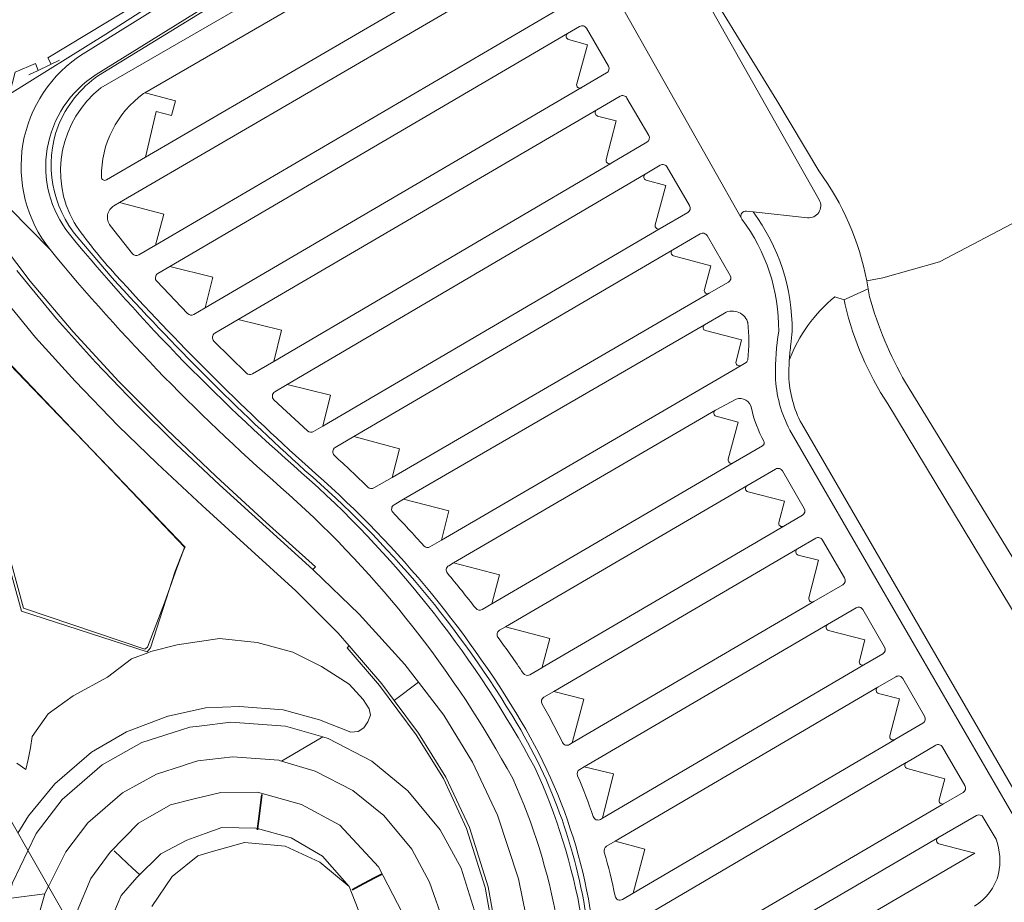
# Model space of a CAD drawing. Header units: metres. Extents: x 197700 to 204338, y 317132 to 325229.
# Tile 512 of 656: x 201233 to 201381, y 320078 to 320210. Entities that reach past the tile are written whole.
import ezdxf

# ---------------------------------------------------------------- set-up
doc = ezdxf.new("R2010")
doc.units = ezdxf.units.M
for name, color, linetype, lineweight in [('B-WE-FV-GELEIDING_WILDRASTER-G', 80, 'Continuous', 18), ('B-WE-GK-BESCHOEIING-G', 130, 'GK-BESCHOEIING', 35), ('B-WE-GR-BOS_LOOF-GV', 40, 'Continuous', 13), ('B-WE-GR-GRAS-GV', 60, 'Continuous', 13), ('B-WE-IE-TERREINAFSCHEIDING_KUNSTMATIG_HEKWERK-G', 20, 'IE-TERREINAFSCHEIDING-KUNSTMATIG', 18), ('B-WE-KW-KUNSTWERK_DUIKER-G', 170, 'Continuous', 18), ('B-WE-OG-TERREIN_CULTUURSCHEIDING-GV', 7, 'Continuous', 18), ('B-WE-OG-TERREIN_ERF-GV', 7, 'Continuous', 18), ('B-WE-OG-TERREIN_ONBEGROEID-GV', 7, 'Continuous', 18), ('B-WE-OG-WATER_GREPPEL-GV', 160, 'Continuous', 18), ('B-WE-VH-ONVERHARD-GV', 252, 'Continuous', 18), ('B-WE-VH-VERHARDING_ASFALT-GV', 252, 'Continuous', 18), ('B-WE-VH-VERHARDING_BETONSTRAATSTEEN-GV', 252, 'Continuous', 18), ('B-WE-VH-VERHARDING_GESLOTEN-GV', 252, 'Continuous', 18), ('B-WE-VH-VERHARDING_HALFVERHARDING_GRIND-GV', 252, 'Continuous', 18)]:
    doc.layers.add(name, color=color, linetype=linetype, lineweight=lineweight)
doc.linetypes.add('GK-BESCHOEIING', pattern='A,30,-5,[1,NLCS.SHX,S=1,R=0,X=0,Y=0],-5', length=40)
doc.linetypes.add('IE-TERREINAFSCHEIDING-KUNSTMATIG', pattern='A,4,[82,NLCS.SHX,S=0.75,R=90,X=0,Y=0],4,-2', length=10)

msp = doc.modelspace()

# ---------------------------------------------------------------- linework, layer by layer
at = {"layer": 'B-WE-FV-GELEIDING_WILDRASTER-G'}
msp.add_lwpolyline([(201256.726, 320127.753), (201255.098, 320123.069), (201252.545, 320116.432), (201252.363, 320116.315), (201252.135, 320116.168), (201233.988, 320122.296), (201227.061, 320147.479), (201226.558, 320150.123), (201224.437, 320161.283), (201226.949, 320161.266), (201229.52, 320161.248), (201234.166, 320156.427), (201245.543, 320144.622), (201258.216, 320131.407), (201257.903, 320130.829)], dxfattribs=at)
at = {"layer": 'B-WE-GK-BESCHOEIING-G'}
for points in [[(201269.694, 320094.396), (201269.484, 320092.71), (201269.197, 320090.4), (201269.056, 320089.266), (201269.032, 320089.07)], [(201247.557, 320085.925), (201248.627, 320084.92), (201250.328, 320083.324), (201251.337, 320082.377)], [(201283.216, 320080.111), (201284.325, 320080.699), (201286.478, 320081.84), (201287.642, 320082.457)]]:
    msp.add_lwpolyline(points, dxfattribs=at)
at = {"layer": 'B-WE-GR-BOS_LOOF-GV'}
for points in [[(201360.34, 320171.323), (201362.726, 320171.774), (201371.225, 320174.163), (201384.065, 320180.898), (201406.832, 320193.974), (201413.559, 320195.071), (201437.568, 320209.312), (201489.09, 320239.908), (201498.08, 320245.842)], [(201328.65, 320227.924), (201346.875, 320198.328), (201353.164, 320187.778)], [(201231.88, 320199.3), (201246.31, 320208.256), (201271.418, 320224.425)], [(201357.108, 320167.709), (201356.933, 320168.462), (201355.564, 320168.935)], [(201399.477, 320093.604), (201391.858, 320105.947), (201363.472, 320152.899)], [(201350.577, 320149.899), (201384.579, 320091.292)]]:
    msp.add_lwpolyline(points, dxfattribs=at)
for points in [[(201353.164, 320187.778, -0.1098428), (201360.34, 320171.323)], [(201355.564, 320168.935, 0.131378), (201348.725, 320159.457)], [(201363.472, 320152.899, -0.0896531), (201357.108, 320167.709)], [(201348.725, 320159.457, 0.0151982), (201348.643, 320157.098)], [(201348.643, 320157.098, 0.1141885), (201350.577, 320149.899)]]:
    msp.add_lwpolyline(points, format="xyb", dxfattribs=at)
at = {"layer": 'B-WE-GR-GRAS-GV'}
for points in [[(201288.184, 320229.176), (201286.386, 320228.056), (201286.311, 320228.009), (201278.664, 320223.247), (201244.878, 320202.207)], [(201245.19, 320202.072), (201287.908, 320228.279)], [(201247.263, 320171.766), (201242.135, 320177.801)]]:
    msp.add_lwpolyline(points, dxfattribs=at)
for points in [[(201244.878, 320202.207, 0.4461425), (201240.849, 320178.306)], [(201239.145, 320194.488, -0.1426889), (201245.19, 320202.072)], [(201242.135, 320177.801, -0.2717563), (201239.145, 320194.488)], [(201240.849, 320178.306, 0.0421832), (201276.843, 320141.524)], [(201276.144, 320142.929, -0.0250181), (201247.263, 320171.766)], [(201307.936, 320104.962, 0.0803416), (201276.144, 320142.929)], [(201276.843, 320141.524, -0.0856014), (201310.591, 320098.412)], [(201318.685, 320073.104, 0.1065152), (201307.936, 320104.962)], [(201310.591, 320098.412, -0.0635478), (201317.572, 320075.991)]]:
    msp.add_lwpolyline(points, format="xyb", dxfattribs=at)
at = {"layer": 'B-WE-IE-TERREINAFSCHEIDING_KUNSTMATIG_HEKWERK-G'}
for points in [[(201237.64, 320204.709), (201257.661, 320216.863), (201278.362, 320229.752), (201280.933, 320231.348), (201283.503, 320232.94), (201286.133, 320234.445), (201288.775, 320235.93), (201291.423, 320237.033), (201297.259, 320238.782)], [(201245.19, 320202.072), (201287.908, 320228.279)], [(201238.13, 320203.793), (201237.64, 320204.709)], [(201231.88, 320199.3), (201232.744, 320202.601), (201235.762, 320203.885)], [(201236.155, 320202.851), (201235.762, 320203.885)], [(201236.155, 320202.851), (201239.379, 320204.388)], [(201234.794, 320202.202), (201236.155, 320202.851)], [(201225.803, 320188.364), (201237.954, 320176.002)], [(201247.263, 320171.766), (201242.135, 320177.801)], [(201257.862, 320130.742), (201258.092, 320131.431), (201229.272, 320161.612), (201228.488, 320162.226), (201224.971, 320162.496), (201224.154, 320161.294), (201226.544, 320147.738), (201233.683, 320121.827), (201252.479, 320115.752), (201253.012, 320116.359), (201256.721, 320127.834)], [(201256.721, 320127.834), (201257.862, 320130.742)], [(201256.726, 320127.753), (201257.903, 320130.829)]]:
    msp.add_lwpolyline(points, dxfattribs=at)
for points in [[(201239.145, 320194.488, -0.1426889), (201245.19, 320202.072)], [(201242.135, 320177.801, -0.2717563), (201239.145, 320194.488)], [(201276.144, 320142.929, -0.0250181), (201247.263, 320171.766)], [(201307.936, 320104.962, 0.0803416), (201276.144, 320142.929)], [(201307.936, 320104.962, -0.1065152), (201318.685, 320073.104)]]:
    msp.add_lwpolyline(points, format="xyb", dxfattribs=at)
at = {"layer": 'B-WE-KW-KUNSTWERK_DUIKER-G'}
msp.add_lwpolyline([(201242.584, 320072.088), (201224.678, 320103.34)], dxfattribs=at)
at = {"layer": 'B-WE-OG-TERREIN_CULTUURSCHEIDING-GV'}
msp.add_lwpolyline([(201242.922, 320205.348), (201272.898, 320224.015), (201272.297, 320224.962), (201271.418, 320224.425), (201246.31, 320208.256), (201231.88, 320199.3), (201222.053, 320193.2), (201223.08, 320191.442), (201223.836, 320190.404), (201224.985, 320189.322), (201225.803, 320188.364), (201237.954, 320176.002)], dxfattribs=at)
msp.add_lwpolyline([(201237.954, 320176.002, -0.4461236), (201242.922, 320205.348)], format="xyb", dxfattribs=at)
at = {"layer": 'B-WE-OG-TERREIN_ERF-GV'}
for points in [[(201498.08, 320245.842), (201489.09, 320239.908), (201437.568, 320209.312), (201413.559, 320195.071), (201406.832, 320193.974), (201384.065, 320180.898), (201371.225, 320174.163), (201362.726, 320171.774), (201360.34, 320171.323), (201360.553, 320170.135), (201360.554, 320170.128), (201360.732, 320168.942)], [(201287.908, 320228.279), (201245.19, 320202.072)], [(201245.564, 320200.224), (201295.599, 320229.12)], [(201353.164, 320187.778), (201346.875, 320198.328), (201328.65, 320227.924)], [(201335.282, 320215.213), (201353.203, 320183.444)], [(201317.299, 320209.42), (201315.51, 320208.371)], [(201321.625, 320203.479), (201318.326, 320209.15)], [(201315.658, 320207.477), (201318.502, 320206.683), (201316.867, 320200.826)], [(201317.601, 320200.26), (201321.355, 320202.455)], [(201256.764, 320198.279), (201252.389, 320199.454)], [(201323.374, 320198.978), (201319.87, 320196.929)], [(201327.658, 320193.11), (201324.401, 320198.708)], [(201246.403, 320186.437), (201252.253, 320189.848), (201253.87, 320196.693), (201256.172, 320196.075), (201256.764, 320198.279)], [(201319.997, 320196.013), (201322.785, 320195.292), (201321.283, 320189.489)], [(201321.968, 320188.902), (201322.02, 320188.933), (201327.389, 320192.086)], [(201329.394, 320188.629), (201327.135, 320187.302)], [(201333.777, 320182.592), (201330.422, 320188.359)], [(201327.284, 320186.402), (201330.212, 320185.622), (201328.637, 320179.708)], [(201251.259, 320175.202), (201253.762, 320176.667), (201254.985, 320181.315), (201248.375, 320183.055), (201247.532, 320182.564)], [(201329.373, 320179.147), (201333.508, 320181.568)], [(201351.44, 320180.77), (201343.304, 320181.654)], [(201246.969, 320179.598), (201250.291, 320175.385)], [(201335.37, 320178.359), (201331.248, 320175.947)], [(201339.86, 320172.137), (201336.397, 320178.089)], [(201242.135, 320177.801), (201247.263, 320171.766)], [(201331.391, 320175.045), (201336.953, 320173.546), (201336.003, 320170.02)], [(201259.492, 320166.287), (201261.187, 320167.278), (201262.325, 320171.874), (201255.884, 320173.467), (201254.1, 320172.423)], [(201253.937, 320171.257), (201258.572, 320166.416)], [(201336.737, 320169.457), (201339.588, 320171.111)], [(201355.564, 320168.935), (201356.933, 320168.462), (201357.24, 320168.604), (201360.554, 320170.128), (201360.553, 320170.135), (201360.34, 320171.323)], [(201338.762, 320166.346), (201335.998, 320164.743)], [(201268.286, 320157.371), (201271.496, 320159.256), (201272.648, 320163.91), (201266.145, 320165.519), (201262.648, 320163.475)], [(201336.179, 320163.858), (201341.583, 320162.473), (201340.748, 320159.213)], [(201262.5, 320162.293), (201267.38, 320157.483)], [(201341.484, 320158.656), (201342.26, 320159.109)], [(201279.971, 320154.192), (201273.498, 320155.797), (201271.628, 320154.698)], [(201366.121, 320156.095), (201400.731, 320099.569)], [(201271.499, 320153.501), (201276.541, 320148.839)], [(201277.429, 320148.743), (201278.822, 320149.559), (201279.971, 320154.192)], [(201340.738, 320153.608), (201337.643, 320151.944)], [(201337.767, 320151.029), (201341.056, 320150.158), (201339.585, 320144.606)], [(201286.475, 320140.302), (201289.202, 320141.884), (201290.333, 320146.177), (201283.474, 320147.983), (201280.686, 320146.351)], [(201340.32, 320144.046), (201344.717, 320146.613)], [(201346.669, 320143.126), (201342.374, 320140.618)], [(201350.953, 320137.236), (201347.696, 320142.855)], [(201342.549, 320139.733), (201347.986, 320138.295), (201347.15, 320135.136)], [(201290.922, 320138.596), (201289.506, 320137.775)], [(201294.877, 320131.486), (201296.608, 320132.495), (201297.727, 320136.847), (201290.922, 320138.596)], [(201347.886, 320134.576), (201350.683, 320136.213)], [(201352.675, 320132.765), (201349.929, 320131.159)], [(201356.993, 320126.819), (201353.703, 320132.494)], [(201350.057, 320130.243), (201353.114, 320129.455), (201351.662, 320123.822)], [(201304.132, 320122.917), (201305.283, 320127.257), (201298.418, 320129.077), (201297.688, 320128.652)], [(201352.398, 320123.265), (201356.723, 320125.795)], [(201302.698, 320122.08), (201304.132, 320122.917)], [(201358.716, 320122.346), (201354.444, 320119.848)], [(201362.996, 320116.464), (201359.743, 320122.075)], [(201309.829, 320112.315), (201311.625, 320113.366), (201311.693, 320113.406), (201311.696, 320113.407), (201311.709, 320113.458), (201312.827, 320117.753), (201306.177, 320119.484), (201305.304, 320118.974)], [(201354.606, 320118.954), (201360.047, 320117.529), (201359.222, 320114.376)], [(201359.911, 320113.791), (201362.727, 320115.441)], [(201364.7, 320112.023), (201361.977, 320110.427)], [(201369.003, 320106.103), (201365.728, 320111.752)], [(201315.785, 320101.848), (201316.207, 320102.095), (201317.914, 320108.668), (201313.459, 320109.826), (201311.942, 320108.938)], [(201362.103, 320109.512), (201365.243, 320108.684), (201363.788, 320103.166)], [(201364.524, 320102.608), (201368.734, 320105.08)], [(201364.469, 320102.575), (201364.524, 320102.608)], [(201370.658, 320101.745), (201366.268, 320099.167)], [(201375.03, 320095.707), (201371.686, 320101.475)], [(201320.436, 320090.651), (201320.741, 320090.83), (201322.363, 320097.448), (201317.985, 320098.521), (201317.312, 320098.128)], [(201366.268, 320099.167), (201366.24, 320099.151)], [(201366.39, 320098.254), (201372.027, 320096.726), (201371.173, 320093.578)], [(201371.823, 320092.976), (201374.76, 320094.684)], [(201376.772, 320091.212), (201370.997, 320087.89)], [(201379.697, 320087.657), (201377.795, 320090.938)], [(201323.73, 320078.651), (201325.324, 320079.586), (201327.081, 320086.188), (201322.641, 320087.369), (201321.345, 320086.609)], [(201371.152, 320086.996), (201376.497, 320085.562), (201359.234, 320075.491), (201359.661, 320074.759)]]:
    msp.add_lwpolyline(points, dxfattribs=at)
for points in [[(201318.326, 320209.15, 0.4145622), (201317.299, 320209.42)], [(201315.51, 320208.371, 0.6375186), (201315.658, 320207.477)], [(201321.355, 320202.455, 0.4141114), (201321.625, 320203.479)], [(201245.19, 320202.072, 0.1426889), (201239.145, 320194.488)], [(201241.545, 320180.044, -0.3694183), (201245.564, 320200.224)], [(201316.867, 320200.826, 0.6737286), (201317.601, 320200.26)], [(201251.967, 320199.377, 0.2436018), (201245.651, 320186.864)], [(201252.169, 320199.463, 0.1124744), (201251.967, 320199.377)], [(201252.389, 320199.454, 0.1127618), (201252.169, 320199.463)], [(201324.401, 320198.708, 0.4145622), (201323.374, 320198.978)], [(201319.87, 320196.929, 0.6687747), (201319.997, 320196.013)], [(201239.145, 320194.488, 0.2717563), (201242.135, 320177.801)], [(201327.389, 320192.086, 0.4128175), (201327.658, 320193.11)], [(201321.283, 320189.489, 0.6458), (201321.968, 320188.902)], [(201330.422, 320188.359, 0.4152935), (201329.394, 320188.629)], [(201245.651, 320186.864, 0.5756127), (201246.403, 320186.437)], [(201327.135, 320187.302, 0.6530974), (201327.284, 320186.402)], [(201360.34, 320171.323, 0.1098428), (201353.164, 320187.778)], [(201247.532, 320182.564, 0.4554682), (201246.969, 320179.598)], [(201333.508, 320181.568, 0.4141681), (201333.777, 320182.592)], [(201353.203, 320183.444, -0.6105732), (201351.44, 320180.77)], [(201343.304, 320181.654, -0.1635156), (201349.14, 320163.748)], [(201247.782, 320172.236, -0.0342408), (201241.545, 320180.044)], [(201328.637, 320179.708, 0.6690902), (201329.373, 320179.147)], [(201336.397, 320178.089, 0.4159082), (201335.37, 320178.359)], [(201250.291, 320175.385, 0.3748823), (201251.259, 320175.202)], [(201331.248, 320175.947, 0.6549216), (201331.391, 320175.045)], [(201276.613, 320143.448, -0.025009), (201247.782, 320172.236)], [(201254.1, 320172.423, 0.4839834), (201253.937, 320171.257)], [(201339.588, 320171.111, 0.414979), (201339.86, 320172.137)], [(201247.263, 320171.766, 0.0250181), (201276.144, 320142.929)], [(201336.003, 320170.02, 0.6689404), (201336.737, 320169.457)], [(201348.725, 320159.457, -0.131378), (201355.564, 320168.935)], [(201360.732, 320168.942, 0.0612837), (201366.121, 320156.095)], [(201258.572, 320166.416, 0.3484664), (201259.492, 320166.287)], [(201342.46, 320165.199, 0.4910735), (201338.762, 320166.346)], [(201335.998, 320164.743, 0.6309064), (201336.179, 320163.858)], [(201342.489, 320165.08, 0.0657023), (201342.46, 320165.199)], [(201342.506, 320159.488, 0.0545396), (201342.489, 320165.08)], [(201262.648, 320163.475, 0.4927146), (201262.5, 320162.293)], [(201349.14, 320163.748, -0.0258651), (201348.95, 320161.807)], [(201348.95, 320161.807, 0.0150006), (201348.725, 320159.457)], [(201340.748, 320159.213, 0.6660838), (201341.484, 320158.656)], [(201342.26, 320159.109, 0.2381699), (201342.506, 320159.488)], [(201267.38, 320157.483, 0.3399458), (201268.286, 320157.371)], [(201271.628, 320154.698, 0.5035838), (201271.499, 320153.501)], [(201343.041, 320152.253, 0.4604657), (201340.738, 320153.608)], [(201337.643, 320151.944, 0.6673069), (201337.767, 320151.029)], [(201344.904, 320147.283, -0.0691084), (201343.041, 320152.253)], [(201276.541, 320148.839, 0.3296181), (201277.429, 320148.743)], [(201344.717, 320146.613, 0.405853), (201344.904, 320147.283)], [(201280.686, 320146.351, 0.5065421), (201280.561, 320145.149)], [(201280.561, 320145.149, -0.0094614), (201285.574, 320140.416)], [(201339.585, 320144.606, 0.6690761), (201340.32, 320144.046)], [(201276.144, 320142.929, -0.0803416), (201307.936, 320104.962)], [(201308.536, 320105.322, 0.0803562), (201276.613, 320143.448)], [(201347.696, 320142.855, 0.4149993), (201346.669, 320143.126)], [(201285.574, 320140.416, 0.3374771), (201286.475, 320140.302)], [(201342.374, 320140.618, 0.6378365), (201342.549, 320139.733)], [(201289.506, 320137.775, 0.4860955), (201289.342, 320136.607)], [(201289.342, 320136.607, -0.0093234), (201293.939, 320131.635)], [(201350.683, 320136.213, 0.4138775), (201350.953, 320137.236)], [(201347.15, 320135.136, 0.6682506), (201347.886, 320134.576)], [(201353.703, 320132.494, 0.4152342), (201352.675, 320132.765)], [(201293.939, 320131.635, 0.3566155), (201294.877, 320131.486)], [(201349.929, 320131.159, 0.6697449), (201350.057, 320130.243)], [(201297.688, 320128.652, 0.4640772), (201297.491, 320127.522)], [(201297.491, 320127.522, -0.0094428), (201301.727, 320122.268)], [(201356.723, 320125.795, 0.4131526), (201356.993, 320126.819)], [(201351.662, 320123.822, 0.6669756), (201352.398, 320123.265)], [(201301.727, 320122.268, 0.3769573), (201302.698, 320122.08)], [(201359.743, 320122.075, 0.4162429), (201358.716, 320122.346)], [(201305.304, 320118.974, 0.449273), (201305.083, 320117.875)], [(201354.444, 320119.848, 0.640285), (201354.606, 320118.954)], [(201305.083, 320117.875, -0.0168122), (201308.823, 320112.552)], [(201362.727, 320115.441, 0.4129554), (201362.996, 320116.464)], [(201359.222, 320114.376, 0.6409877), (201359.911, 320113.791)], [(201308.823, 320112.552, 0.3993953), (201309.829, 320112.315)], [(201365.728, 320111.752, 0.4152342), (201364.7, 320112.023)], [(201361.977, 320110.427, 0.6671145), (201362.103, 320109.512)], [(201311.942, 320108.938, 0.4128897), (201311.671, 320107.916)], [(201311.671, 320107.916, -0.0168782), (201314.732, 320102.166)], [(201368.734, 320105.08, 0.4129554), (201369.003, 320106.103)], [(201307.936, 320104.962, -0.1065152), (201318.685, 320073.104)], [(201319.979, 320063.824, 0.1366216), (201308.536, 320105.322)], [(201363.788, 320103.166, 0.618983), (201364.469, 320102.575)], [(201314.732, 320102.166, 0.4356559), (201315.785, 320101.848)], [(201371.686, 320101.475, 0.4162439), (201370.658, 320101.745)], [(201366.24, 320099.151, 0.6408334), (201366.39, 320098.254)], [(201317.312, 320098.128, 0.3767984), (201317, 320097.189)], [(201317, 320097.189, -0.0169426), (201319.347, 320091.054)], [(201374.76, 320094.684, 0.4133896), (201375.03, 320095.707)], [(201371.173, 320093.578, 0.6040623), (201371.823, 320092.976)], [(201319.347, 320091.054, 0.47346), (201320.436, 320090.651)], [(201377.795, 320090.938, 0.412995), (201376.772, 320091.212)], [(201321.345, 320086.609, 0.3417138), (201321.003, 320085.759)], [(201370.997, 320087.89, 0.6392723), (201371.152, 320086.996)], [(201380.078, 320082.487, 0.1382881), (201379.697, 320087.657)], [(201321.003, 320085.759, -0.017532), (201322.616, 320079.145)], [(201376.451, 320077.649, 0.195548), (201380.078, 320082.487)], [(201322.616, 320079.145, 0.5134174), (201323.73, 320078.651)]]:
    msp.add_lwpolyline(points, format="xyb", dxfattribs=at)
at = {"layer": 'B-WE-OG-TERREIN_ONBEGROEID-GV'}
for points in [[(201360.732, 320168.942), (201360.554, 320170.128), (201357.24, 320168.604), (201356.933, 320168.462), (201357.108, 320167.709)], [(201400.731, 320099.569), (201366.121, 320156.095)], [(201363.472, 320152.899), (201391.858, 320105.947), (201399.477, 320093.604)]]:
    msp.add_lwpolyline(points, dxfattribs=at)
for points in [[(201357.108, 320167.709, 0.0896531), (201363.472, 320152.899)], [(201366.121, 320156.095, -0.0612837), (201360.732, 320168.942)]]:
    msp.add_lwpolyline(points, format="xyb", dxfattribs=at)
at = {"layer": 'B-WE-OG-WATER_GREPPEL-GV'}
for points in [[(201290.72, 320076.7), (201287.162, 320083.559), (201281.381, 320089.766), (201275.633, 320092.871), (201269.045, 320094.709), (201263.532, 320094.68), (201259.566, 320093.703), (201256.021, 320092.829), (201251.212, 320090.067), (201246.944, 320085.728), (201244.08, 320081.793), (201242.034, 320076.883)], [(201246.393, 320074.038), (201248.63, 320079.223), (201250.959, 320081.963), (201254.562, 320085.494), (201258.427, 320087.528), (201261.212, 320088.536), (201263.703, 320089.437), (201268.799, 320089.338), (201269.056, 320089.266), (201274.061, 320087.863), (201278.78, 320085.121), (201282.791, 320080.588), (201285.466, 320073.678)]]:
    msp.add_lwpolyline(points, dxfattribs=at)
at = {"layer": 'B-WE-VH-ONVERHARD-GV'}
for points in [[(201237.954, 320176.002), (201225.803, 320188.364), (201224.985, 320189.322), (201223.836, 320190.404), (201223.08, 320191.442), (201222.053, 320193.2), (201217.513, 320200.971), (201216.536, 320202.763), (201212.487, 320210.196), (201214.053, 320220.555), (201212.184, 320224.459), (201209.362, 320229.872), (201206.842, 320235.469), (201204.726, 320241.062), (201203.209, 320245.303), (201201.738, 320249.536), (201200.855, 320252.45), (201199.964, 320255.277), (201199.308, 320258.138), (201198.145, 320262.923), (201197.434, 320267.077), (201196.33, 320276.242), (201193.665, 320301.827)], [(201228.761, 320179.435), (201234.987, 320171.28), (201241.408, 320163.67), (201248.269, 320156.261), (201255.391, 320149.117), (201262.843, 320142.003), (201270.353, 320135.141), (201277.729, 320128.491), (201277.348, 320128.058), (201277.437, 320127.977), (201284.281, 320121.374), (201291.127, 320113.856), (201293.168, 320111.196), (201296.962, 320106.25), (201301.272, 320099.232), (201304.999, 320091.263), (201308.149, 320081.737), (201309.85, 320073.397)], [(201304.523, 320072.94), (201303.153, 320080.431), (201300.372, 320089.274), (201296.886, 320096.745), (201292.819, 320103.291), (201287.331, 320110.677), (201282.45, 320116.332), (201282.778, 320116.625), (201281.128, 320118.537), (201274.777, 320124.902), (201267.561, 320131.487), (201260.762, 320137.642), (201253.983, 320143.965), (201248.175, 320149.614), (201241.692, 320156.29), (201235.794, 320162.825), (201229.608, 320170.342)], [(201233.128, 320088.591), (201234.735, 320091.191), (201238.675, 320095.979), (201244.187, 320100.699), (201249.427, 320103.781), (201255.62, 320106.092), (201255.639, 320106.099), (201261.224, 320107.341), (201266.338, 320107.555), (201272.887, 320107.057), (201278.311, 320105.561), (201283.036, 320103.722), (201284.102, 320103.831), (201284.983, 320104.351), (201285.583, 320105.272), (201285.964, 320106.273), (201285.759, 320107.184), (201284.849, 320108.599), (201282.769, 320110.923), (201278.637, 320113.546), (201274.33, 320115.675), (201268.995, 320117.134), (201263.364, 320117.741), (201257.002, 320116.814), (201253.062, 320115.789), (201252.589, 320115.606), (201250.181, 320114.675), (201246.573, 320111.973), (201241.437, 320109.153), (201237.683, 320106.459), (201235.287, 320103.084), (201235.006, 320101.341), (201234.69, 320099.61), (201234.322, 320098.115), (201232.978, 320099.06)], [(201232.978, 320099.06), (201234.322, 320098.115), (201234.69, 320099.61), (201235.006, 320101.341), (201235.287, 320103.084), (201237.683, 320106.459), (201241.437, 320109.153), (201246.573, 320111.973), (201250.181, 320114.675), (201252.589, 320115.606), (201253.062, 320115.789), (201257.002, 320116.814), (201263.364, 320117.741), (201268.995, 320117.134), (201274.33, 320115.675), (201278.637, 320113.546), (201282.769, 320110.923), (201284.849, 320108.599), (201285.759, 320107.184), (201285.964, 320106.273), (201285.583, 320105.272), (201284.983, 320104.351), (201284.102, 320103.831), (201283.036, 320103.722), (201278.311, 320105.561), (201272.887, 320107.057), (201266.338, 320107.555), (201261.224, 320107.341), (201255.639, 320106.099), (201255.62, 320106.092), (201249.427, 320103.781), (201244.187, 320100.699), (201238.675, 320095.979), (201234.735, 320091.191), (201233.128, 320088.591)], [(201230.69, 320074.8), (201231.723, 320078.808), (201232.324, 320081.142), (201234.64, 320085.953), (201235.875, 320088.52), (201239.763, 320093.604), (201245.776, 320098.823), (201251.694, 320102.16), (201256.394, 320103.661), (201258.893, 320104.459), (201260.31, 320104.632), (201265.057, 320105.213), (201273.232, 320104.608), (201278.827, 320103), (201279.625, 320102.771), (201286.146, 320099.354), (201291.564, 320094.898), (201296.392, 320089.104), (201299.533, 320083.326), (201301.799, 320076.151)], [(201297.069, 320074.856), (201294.799, 320081.22), (201292.157, 320086.173), (201287.98, 320091.224), (201283.328, 320094.957), (201277.695, 320097.856), (201272.616, 320099.39), (201272.214, 320099.511), (201265.32, 320100.029), (201260.111, 320099.404), (201258.353, 320098.843), (201257.968, 320098.72), (201253.927, 320097.43), (201248.827, 320094.618), (201243.593, 320090.12), (201240.316, 320085.799), (201237.714, 320080.588), (201237.241, 320079.64), (201237.191, 320079.47), (201235.603, 320074.102)], [(201242.034, 320076.883), (201244.08, 320081.793), (201246.944, 320085.728), (201251.212, 320090.067), (201256.021, 320092.829), (201259.566, 320093.703), (201263.532, 320094.68), (201269.045, 320094.709), (201275.633, 320092.871), (201281.381, 320089.766), (201287.162, 320083.559), (201290.72, 320076.7)], [(201253.179, 320077.613), (201256.25, 320082.065), (201260.089, 320085.194), (201262.092, 320085.771), (201267.066, 320087.205), (201273.201, 320086.631), (201278.373, 320084.253), (201282.791, 320080.588), (201278.78, 320085.121), (201274.061, 320087.863), (201269.056, 320089.266), (201268.799, 320089.338), (201263.703, 320089.437), (201261.212, 320088.536), (201258.427, 320087.528), (201254.562, 320085.494), (201250.959, 320081.963), (201248.63, 320079.223), (201246.393, 320074.038)], [(201285.466, 320073.678), (201282.791, 320080.588), (201278.373, 320084.253), (201273.201, 320086.631), (201267.066, 320087.205), (201262.092, 320085.771), (201260.089, 320085.194), (201256.25, 320082.065), (201253.179, 320077.613)]]:
    msp.add_lwpolyline(points, dxfattribs=at)
for points in [[(201273.728, 320139.333, -0.0421716), (201237.954, 320176.002)], [(201307.279, 320096.758, 0.0854358), (201273.728, 320139.333)], [(201313.921, 320075.386, 0.0630873), (201307.279, 320096.758)]]:
    msp.add_lwpolyline(points, format="xyb", dxfattribs=at)
at = {"layer": 'B-WE-VH-VERHARDING_ASFALT-GV'}
for points in [[(201232.98, 320172.877), (201238.939, 320165.641), (201244.77, 320159.113), (201250.878, 320152.781), (201256.873, 320146.857), (201263.35, 320140.751), (201270.331, 320134.425), (201277.348, 320128.058), (201277.729, 320128.491), (201270.353, 320135.141), (201262.843, 320142.003), (201255.391, 320149.117), (201248.269, 320156.261), (201241.408, 320163.67), (201234.987, 320171.28), (201228.761, 320179.435)], [(201229.608, 320170.342), (201235.794, 320162.825), (201241.692, 320156.29), (201248.175, 320149.614), (201253.983, 320143.965), (201260.762, 320137.642), (201267.561, 320131.487), (201274.777, 320124.902), (201281.128, 320118.537), (201282.778, 320116.625), (201287.675, 320110.952), (201289.512, 320108.479), (201293.168, 320111.196), (201291.127, 320113.856), (201284.281, 320121.374), (201277.437, 320127.977), (201277.348, 320128.058), (201270.331, 320134.425), (201263.35, 320140.751), (201256.873, 320146.857), (201250.878, 320152.781), (201244.77, 320159.113), (201238.939, 320165.641), (201232.98, 320172.877)], [(201231.723, 320078.808), (201237.191, 320079.47), (201237.241, 320079.64), (201237.714, 320080.588), (201240.316, 320085.799), (201243.593, 320090.12), (201248.827, 320094.618), (201253.927, 320097.43), (201257.968, 320098.72), (201258.353, 320098.843), (201260.111, 320099.404), (201265.32, 320100.029), (201272.214, 320099.511), (201272.616, 320099.39), (201278.827, 320103), (201273.232, 320104.608), (201265.057, 320105.213), (201260.31, 320104.632), (201258.893, 320104.459), (201256.394, 320103.661), (201251.694, 320102.16), (201245.776, 320098.823), (201239.763, 320093.604), (201235.875, 320088.52), (201234.64, 320085.953), (201232.324, 320081.142)], [(201235.603, 320074.102), (201237.191, 320079.47), (201231.723, 320078.808), (201230.69, 320074.8)]]:
    msp.add_lwpolyline(points, dxfattribs=at)
for points in [[(201282.45, 320116.332), (201287.331, 320110.677), (201292.819, 320103.291), (201296.886, 320096.745), (201300.372, 320089.274), (201303.153, 320080.431), (201304.523, 320072.94), (201305.052, 320064.685), (201304.752, 320055.818), (201304.977, 320055.809), (201305.192, 320055.806), (201305.421, 320062.579), (201305.492, 320064.692), (201304.96, 320072.994), (201303.581, 320080.537), (201300.783, 320089.434), (201297.274, 320096.955), (201293.183, 320103.539), (201289.512, 320108.479), (201287.675, 320110.952), (201282.778, 320116.625)], [(201310.567, 320062.763), (201310.613, 320064.739), (201309.85, 320073.397), (201308.149, 320081.737), (201304.999, 320091.263), (201301.272, 320099.232), (201296.962, 320106.25), (201293.168, 320111.196), (201289.512, 320108.479), (201293.183, 320103.539), (201297.274, 320096.955), (201300.783, 320089.434), (201303.581, 320080.537), (201304.96, 320072.994), (201305.492, 320064.692), (201305.421, 320062.579)], [(201303.186, 320062.498), (201303.213, 320063.048), (201302.784, 320070.145), (201301.799, 320076.151), (201299.533, 320083.326), (201296.392, 320089.104), (201291.564, 320094.898), (201286.146, 320099.354), (201279.625, 320102.771), (201278.827, 320103), (201272.616, 320099.39), (201277.695, 320097.856), (201283.328, 320094.957), (201287.98, 320091.224), (201292.157, 320086.173), (201294.799, 320081.22), (201297.069, 320074.856), (201298.134, 320069.468), (201298.63, 320062.854), (201298.628, 320062.335)]]:
    msp.add_lwpolyline(points, close=True, dxfattribs=at)
at = {"layer": 'B-WE-VH-VERHARDING_BETONSTRAATSTEEN-GV'}
for points in [[(201286.292, 320232.356), (201272.898, 320224.015), (201242.922, 320205.348)], [(201244.878, 320202.207), (201278.664, 320223.247), (201286.311, 320228.009)], [(201293.96, 320223.716), (201252.169, 320199.463)], [(201308.079, 320217.872), (201248.375, 320183.055), (201254.985, 320181.315)], [(201252.389, 320199.454), (201256.764, 320198.279), (201256.172, 320196.075), (201253.87, 320196.693), (201252.253, 320189.848), (201298.573, 320216.861), (201299.936, 320217.657)], [(201254.985, 320181.315), (201253.762, 320176.667), (201313.136, 320211.425)], [(201315.51, 320208.371), (201255.884, 320173.467), (201262.325, 320171.874), (201261.187, 320167.278), (201317.601, 320200.26)], [(201316.867, 320200.826), (201318.502, 320206.683), (201315.658, 320207.477)], [(201319.87, 320196.929), (201266.145, 320165.519), (201272.648, 320163.91), (201271.496, 320159.256), (201321.968, 320188.902)], [(201321.283, 320189.489), (201322.785, 320195.292), (201319.997, 320196.013)], [(201327.135, 320187.302), (201273.498, 320155.797)], [(201328.637, 320179.708), (201330.212, 320185.622), (201327.284, 320186.402)], [(201343.304, 320181.654), (201342.3, 320181.763)], [(201273.498, 320155.797), (201279.971, 320154.192), (201278.822, 320149.559), (201329.373, 320179.147)], [(201331.248, 320175.947), (201283.474, 320147.983), (201290.333, 320146.177), (201289.202, 320141.884), (201336.737, 320169.457)], [(201336.003, 320170.02), (201336.953, 320173.546), (201331.391, 320175.045)], [(201335.998, 320164.743), (201290.922, 320138.596)], [(201340.748, 320159.213), (201341.583, 320162.473), (201336.179, 320163.858)], [(201290.922, 320138.596), (201297.727, 320136.847), (201296.608, 320132.495), (201341.484, 320158.656)], [(201337.643, 320151.944), (201298.418, 320129.077), (201305.283, 320127.257)], [(201339.585, 320144.606), (201341.056, 320150.158), (201337.767, 320151.029)], [(201384.579, 320091.292), (201350.577, 320149.899)], [(201348.812, 320148.958), (201351.009, 320145.171)], [(201305.283, 320127.257), (201304.132, 320122.917), (201340.32, 320144.046)], [(201351.009, 320145.171), (201382.875, 320090.246)], [(201342.374, 320140.618), (201306.177, 320119.484), (201312.827, 320117.753), (201311.709, 320113.458)], [(201347.15, 320135.136), (201347.986, 320138.295), (201342.549, 320139.733)], [(201311.709, 320113.458), (201311.696, 320113.407), (201347.886, 320134.576)], [(201349.929, 320131.159), (201313.459, 320109.826), (201317.914, 320108.668), (201316.207, 320102.095), (201352.398, 320123.265)], [(201351.662, 320123.822), (201353.114, 320129.455), (201350.057, 320130.243)], [(201354.444, 320119.848), (201317.985, 320098.521), (201322.363, 320097.448), (201320.741, 320090.83), (201359.911, 320113.791)], [(201359.222, 320114.376), (201360.047, 320117.529), (201354.606, 320118.954)], [(201361.977, 320110.427), (201322.641, 320087.369), (201327.081, 320086.188)], [(201363.788, 320103.166), (201365.243, 320108.684), (201362.103, 320109.512)], [(201327.081, 320086.188), (201325.324, 320079.586), (201364.469, 320102.575)], [(201366.24, 320099.151), (201324.133, 320074.423), (201328.587, 320073.287), (201326.906, 320066.693), (201371.823, 320092.976)], [(201371.173, 320093.578), (201372.027, 320096.726), (201366.39, 320098.254)], [(201370.997, 320087.89), (201328.478, 320063.02)], [(201330.051, 320062.901), (201335.291, 320061.568), (201335.347, 320061.554), (201359.234, 320075.491), (201376.497, 320085.562), (201371.152, 320086.996)]]:
    msp.add_lwpolyline(points, dxfattribs=at)
for points in [[(201315.658, 320207.477, -0.6375186), (201315.51, 320208.371)], [(201242.922, 320205.348, 0.4461236), (201237.954, 320176.002)], [(201240.849, 320178.306, -0.4461425), (201244.878, 320202.207)], [(201317.601, 320200.26, -0.6737286), (201316.867, 320200.826)], [(201252.169, 320199.463, -0.1127618), (201252.389, 320199.454)], [(201319.997, 320196.013, -0.6687747), (201319.87, 320196.929)], [(201321.968, 320188.902, -0.6458), (201321.283, 320189.489)], [(201327.284, 320186.402, -0.6530974), (201327.135, 320187.302)], [(201342.3, 320181.763, 0.5639038), (201341.521, 320180.742)], [(201349.14, 320163.748, 0.1635156), (201343.304, 320181.654)], [(201329.373, 320179.147, -0.6690902), (201328.637, 320179.708)], [(201341.521, 320180.742, 0.0682396), (201341.619, 320180.567)], [(201341.619, 320180.567, -0.1647953), (201347.14, 320163.766)], [(201276.843, 320141.524, -0.0421832), (201240.849, 320178.306)], [(201237.954, 320176.002, 0.0421716), (201273.728, 320139.333)], [(201331.391, 320175.045, -0.6549216), (201331.248, 320175.947)], [(201336.737, 320169.457, -0.6689404), (201336.003, 320170.02)], [(201336.179, 320163.858, -0.6309064), (201335.998, 320164.743)], [(201347.14, 320163.766, 0.0444792), (201346.644, 320157.028)], [(201348.95, 320161.807, 0.0258651), (201349.14, 320163.748)], [(201348.725, 320159.457, -0.0150006), (201348.95, 320161.807)], [(201341.484, 320158.656, -0.6660838), (201340.748, 320159.213)], [(201348.643, 320157.098, -0.0151982), (201348.725, 320159.457)], [(201346.644, 320157.028, 0.1141356), (201348.812, 320148.958)], [(201350.577, 320149.899, -0.1141885), (201348.643, 320157.098)], [(201337.767, 320151.029, -0.6673069), (201337.643, 320151.944)], [(201340.32, 320144.046, -0.6690761), (201339.585, 320144.606)], [(201310.591, 320098.412, 0.0856014), (201276.843, 320141.524)], [(201342.549, 320139.733, -0.6378365), (201342.374, 320140.618)], [(201273.728, 320139.333, -0.0854358), (201307.279, 320096.758)], [(201347.886, 320134.576, -0.6682506), (201347.15, 320135.136)], [(201350.057, 320130.243, -0.6697449), (201349.929, 320131.159)], [(201352.398, 320123.265, -0.6669756), (201351.662, 320123.822)], [(201354.606, 320118.954, -0.640285), (201354.444, 320119.848)], [(201359.911, 320113.791, -0.6409877), (201359.222, 320114.376)], [(201362.103, 320109.512, -0.6671145), (201361.977, 320110.427)], [(201364.469, 320102.575, -0.618983), (201363.788, 320103.166)], [(201317.572, 320075.991, 0.0635478), (201310.591, 320098.412)], [(201366.39, 320098.254, -0.6408334), (201366.24, 320099.151)], [(201307.279, 320096.758, -0.0630873), (201313.921, 320075.386)], [(201371.823, 320092.976, -0.6040623), (201371.173, 320093.578)], [(201371.152, 320086.996, -0.6392723), (201370.997, 320087.89)]]:
    msp.add_lwpolyline(points, format="xyb", dxfattribs=at)
at = {"layer": 'B-WE-VH-VERHARDING_GESLOTEN-GV'}
for points in [[(201295.599, 320229.12), (201245.564, 320200.224)], [(201252.169, 320199.463), (201293.96, 320223.716)], [(201341.521, 320180.742), (201319.766, 320219.252), (201316.588, 320224.142)], [(201307.887, 320222.292), (201299.936, 320217.657), (201298.573, 320216.861), (201252.253, 320189.848), (201246.403, 320186.437)], [(201247.532, 320182.564), (201248.375, 320183.055), (201308.079, 320217.872), (201311.292, 320219.746)], [(201315.374, 320212.735), (201313.136, 320211.425), (201253.762, 320176.667), (201251.259, 320175.202)], [(201254.1, 320172.423), (201255.884, 320173.467), (201315.51, 320208.371), (201317.299, 320209.42)], [(201318.326, 320209.15), (201321.625, 320203.479)], [(201321.355, 320202.455), (201317.601, 320200.26), (201261.187, 320167.278), (201259.492, 320166.287)], [(201262.648, 320163.475), (201266.145, 320165.519), (201319.87, 320196.929), (201323.374, 320198.978)], [(201324.401, 320198.708), (201327.658, 320193.11)], [(201327.389, 320192.086), (201322.02, 320188.933), (201321.968, 320188.902), (201271.496, 320159.256), (201268.286, 320157.371)], [(201271.628, 320154.698), (201273.498, 320155.797), (201327.135, 320187.302), (201329.394, 320188.629)], [(201330.422, 320188.359), (201333.777, 320182.592)], [(201333.508, 320181.568), (201329.373, 320179.147), (201278.822, 320149.559)], [(201250.291, 320175.385), (201246.969, 320179.598)], [(201331.248, 320175.947), (201335.37, 320178.359)], [(201336.397, 320178.089), (201339.86, 320172.137)], [(201280.686, 320146.351), (201283.474, 320147.983), (201331.248, 320175.947)], [(201258.572, 320166.416), (201253.937, 320171.257)], [(201339.588, 320171.111), (201336.737, 320169.457), (201289.202, 320141.884), (201286.475, 320140.302)], [(201289.506, 320137.775), (201290.922, 320138.596), (201335.998, 320164.743), (201338.762, 320166.346)], [(201267.38, 320157.483), (201262.5, 320162.293)], [(201342.26, 320159.109), (201341.484, 320158.656), (201296.608, 320132.495), (201294.877, 320131.486)], [(201276.541, 320148.839), (201271.499, 320153.501)], [(201297.688, 320128.652), (201298.418, 320129.077), (201337.643, 320151.944), (201340.738, 320153.608)], [(201278.822, 320149.559), (201277.429, 320148.743)], [(201382.875, 320090.246), (201351.009, 320145.171), (201348.812, 320148.958)], [(201344.717, 320146.613), (201340.32, 320144.046), (201304.132, 320122.917), (201302.698, 320122.08)], [(201305.304, 320118.974), (201306.177, 320119.484), (201342.374, 320140.618), (201346.669, 320143.126)], [(201347.696, 320142.855), (201350.953, 320137.236)], [(201350.683, 320136.213), (201347.886, 320134.576), (201311.696, 320113.407), (201311.693, 320113.406), (201311.625, 320113.366)], [(201311.942, 320108.938), (201313.459, 320109.826), (201349.929, 320131.159), (201352.675, 320132.765)], [(201353.703, 320132.494), (201356.993, 320126.819)], [(201356.723, 320125.795), (201352.398, 320123.265), (201316.207, 320102.095), (201315.785, 320101.848)], [(201317.312, 320098.128), (201317.985, 320098.521), (201354.444, 320119.848), (201358.716, 320122.346)], [(201359.743, 320122.075), (201362.996, 320116.464)], [(201362.727, 320115.441), (201359.911, 320113.791), (201320.741, 320090.83), (201320.436, 320090.651)], [(201311.625, 320113.366), (201309.829, 320112.315)], [(201321.345, 320086.609), (201322.641, 320087.369), (201361.977, 320110.427), (201364.7, 320112.023)], [(201365.728, 320111.752), (201369.003, 320106.103)], [(201368.734, 320105.08), (201364.524, 320102.608), (201364.469, 320102.575), (201325.324, 320079.586), (201323.73, 320078.651)], [(201323.965, 320074.324), (201324.133, 320074.423), (201366.24, 320099.151), (201366.268, 320099.167), (201370.658, 320101.745)], [(201371.686, 320101.475), (201375.03, 320095.707)], [(201374.76, 320094.684), (201371.823, 320092.976), (201326.906, 320066.693), (201326.056, 320066.196)], [(201328.421, 320063.01), (201328.478, 320063.02), (201370.997, 320087.89), (201376.772, 320091.212)], [(201377.795, 320090.938), (201379.697, 320087.657)]]:
    msp.add_lwpolyline(points, dxfattribs=at)
for points in [[(201317.299, 320209.42, -0.4145622), (201318.326, 320209.15)], [(201321.625, 320203.479, -0.4141114), (201321.355, 320202.455)], [(201245.564, 320200.224, 0.3694183), (201241.545, 320180.044)], [(201245.651, 320186.864, -0.2436018), (201251.967, 320199.377)], [(201251.967, 320199.377, -0.1124744), (201252.169, 320199.463)], [(201323.374, 320198.978, -0.4145622), (201324.401, 320198.708)], [(201327.658, 320193.11, -0.4128175), (201327.389, 320192.086)], [(201329.394, 320188.629, -0.4152935), (201330.422, 320188.359)], [(201246.403, 320186.437, -0.5756127), (201245.651, 320186.864)], [(201246.969, 320179.598, -0.4554682), (201247.532, 320182.564)], [(201333.777, 320182.592, -0.4141681), (201333.508, 320181.568)], [(201241.545, 320180.044, 0.0342408), (201247.782, 320172.236)], [(201341.619, 320180.567, -0.0682396), (201341.521, 320180.742)], [(201347.14, 320163.766, 0.1647953), (201341.619, 320180.567)], [(201335.37, 320178.359, -0.4159082), (201336.397, 320178.089)], [(201251.259, 320175.202, -0.3748823), (201250.291, 320175.385)], [(201247.782, 320172.236, 0.025009), (201276.613, 320143.448)], [(201253.937, 320171.257, -0.4839834), (201254.1, 320172.423)], [(201339.86, 320172.137, -0.414979), (201339.588, 320171.111)], [(201259.492, 320166.287, -0.3484664), (201258.572, 320166.416)], [(201338.762, 320166.346, -0.4910735), (201342.46, 320165.199)], [(201342.46, 320165.199, -0.0657023), (201342.489, 320165.08)], [(201342.489, 320165.08, -0.0545396), (201342.506, 320159.488)], [(201262.5, 320162.293, -0.4927146), (201262.648, 320163.475)], [(201346.644, 320157.028, -0.0444792), (201347.14, 320163.766)], [(201342.506, 320159.488, -0.2381699), (201342.26, 320159.109)], [(201268.286, 320157.371, -0.3399458), (201267.38, 320157.483)], [(201348.812, 320148.958, -0.1141356), (201346.644, 320157.028)], [(201271.499, 320153.501, -0.5035838), (201271.628, 320154.698)], [(201340.738, 320153.608, -0.4604657), (201343.041, 320152.253)], [(201343.041, 320152.253, 0.0691084), (201344.904, 320147.283)], [(201277.429, 320148.743, -0.3296181), (201276.541, 320148.839)], [(201344.904, 320147.283, -0.405853), (201344.717, 320146.613)], [(201280.561, 320145.149, -0.5065421), (201280.686, 320146.351)], [(201285.574, 320140.416, 0.0094614), (201280.561, 320145.149)], [(201276.613, 320143.448, -0.0803562), (201308.536, 320105.322)], [(201346.669, 320143.126, -0.4149993), (201347.696, 320142.855)], [(201286.475, 320140.302, -0.3374771), (201285.574, 320140.416)], [(201289.342, 320136.607, -0.4860955), (201289.506, 320137.775)], [(201293.939, 320131.635, 0.0093234), (201289.342, 320136.607)], [(201350.953, 320137.236, -0.4138775), (201350.683, 320136.213)], [(201352.675, 320132.765, -0.4152342), (201353.703, 320132.494)], [(201294.877, 320131.486, -0.3566155), (201293.939, 320131.635)], [(201297.491, 320127.522, -0.4640772), (201297.688, 320128.652)], [(201301.727, 320122.268, 0.0094428), (201297.491, 320127.522)], [(201356.993, 320126.819, -0.4131526), (201356.723, 320125.795)], [(201302.698, 320122.08, -0.3769573), (201301.727, 320122.268)], [(201358.716, 320122.346, -0.4162429), (201359.743, 320122.075)], [(201305.083, 320117.875, -0.449273), (201305.304, 320118.974)], [(201308.823, 320112.552, 0.0168122), (201305.083, 320117.875)], [(201362.996, 320116.464, -0.4129554), (201362.727, 320115.441)], [(201309.829, 320112.315, -0.3993953), (201308.823, 320112.552)], [(201364.7, 320112.023, -0.4152342), (201365.728, 320111.752)], [(201311.671, 320107.916, -0.4128897), (201311.942, 320108.938)], [(201314.732, 320102.166, 0.0168782), (201311.671, 320107.916)], [(201369.003, 320106.103, -0.4129554), (201368.734, 320105.08)], [(201308.536, 320105.322, -0.1366216), (201319.979, 320063.824)], [(201315.785, 320101.848, -0.4356559), (201314.732, 320102.166)], [(201370.658, 320101.745, -0.4162439), (201371.686, 320101.475)], [(201317, 320097.189, -0.3767984), (201317.312, 320098.128)], [(201319.347, 320091.054, 0.0169426), (201317, 320097.189)], [(201375.03, 320095.707, -0.4133896), (201374.76, 320094.684)], [(201320.436, 320090.651, -0.47346), (201319.347, 320091.054)], [(201376.772, 320091.212, -0.412995), (201377.795, 320090.938)], [(201321.003, 320085.759, -0.3417138), (201321.345, 320086.609)], [(201379.697, 320087.657, -0.1382881), (201380.078, 320082.487)], [(201322.616, 320079.145, 0.017532), (201321.003, 320085.759)], [(201380.078, 320082.487, -0.195548), (201376.451, 320077.649)], [(201323.73, 320078.651, -0.5134174), (201322.616, 320079.145)]]:
    msp.add_lwpolyline(points, format="xyb", dxfattribs=at)
at = {"layer": 'B-WE-VH-VERHARDING_HALFVERHARDING_GRIND-GV'}
for points in [[(201331.101, 320217.986), (201319.766, 320219.252), (201341.521, 320180.742)], [(201353.203, 320183.444), (201335.282, 320215.213)], [(201342.3, 320181.763), (201343.304, 320181.654), (201351.44, 320180.77)]]:
    msp.add_lwpolyline(points, dxfattribs=at)
for points in [[(201351.44, 320180.77, 0.6105732), (201353.203, 320183.444)], [(201341.521, 320180.742, -0.5639038), (201342.3, 320181.763)]]:
    msp.add_lwpolyline(points, format="xyb", dxfattribs=at)

doc.saveas('drawing.dxf')
